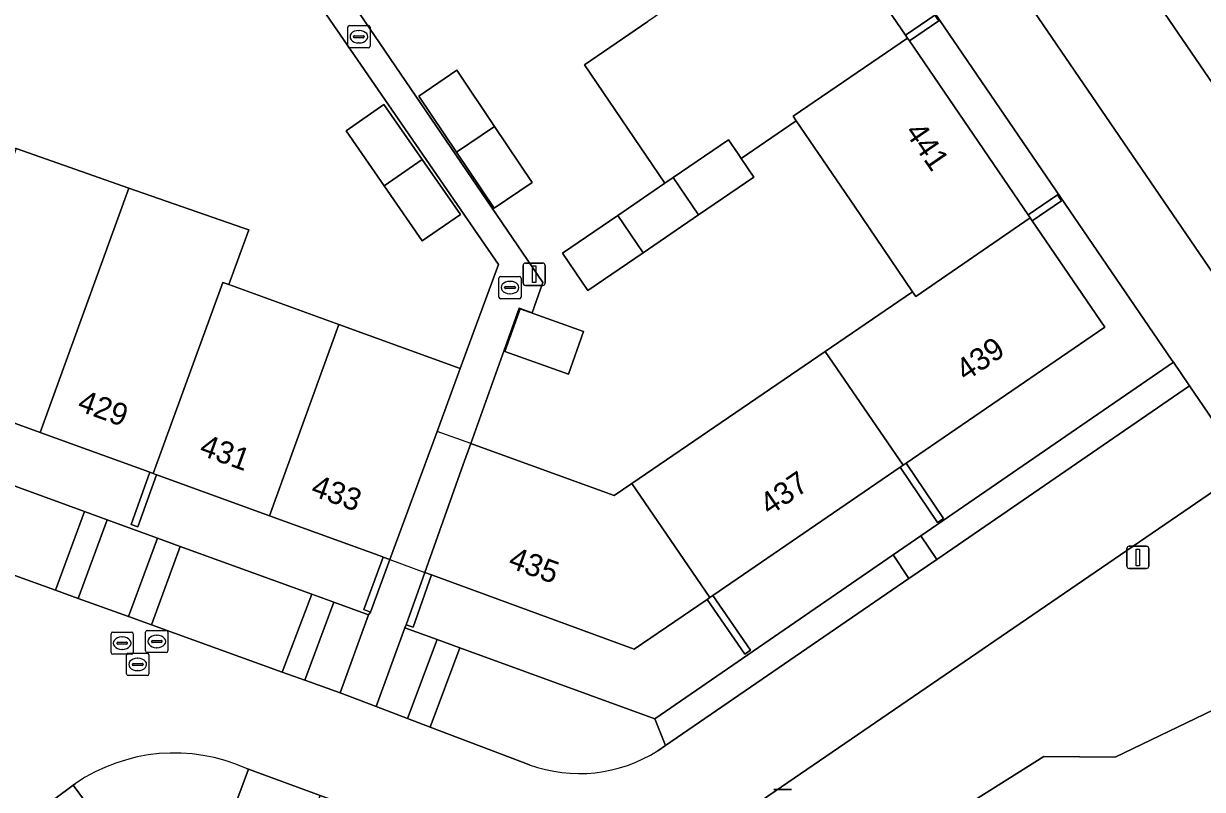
# Model space of a CAD drawing. Extents: x 155275 to 156265, y 382654 to 383635.
# Drawn here: x 155935.7 to 155988.8, y 383415.9 to 383450.4 of the extents above; entities that cross this region are included whole.
import ezdxf

# ---------------------------------------------------------------- set-up
doc = ezdxf.new("R2010")
doc.units = 0
for name, color, linetype in [('IMGEO_Erf', 7, 'Continuous'), ('IMGEO_Groenvoorziening', 7, 'Continuous'), ('IMGEO_Kolk', 7, 'Continuous'), ('IMGEO_Lichtmast', 7, 'Continuous'), ('IMGEO_Muur', 7, 'Continuous'), ('IMGEO_Pand', 7, 'Continuous'), ('IMGEO_Pand_nummerreeks', 7, 'Continuous'), ('IMGEO_Pand_overbouw', 7, 'Continuous'), ('IMGEO_Parkeervlak_gesloten', 7, 'Continuous'), ('IMGEO_Rijbaan_lokaal_gesloten', 7, 'Continuous'), ('IMGEO_Rijbaan_lokaal_open', 7, 'Continuous'), ('IMGEO_Rioolput', 7, 'Continuous'), ('IMGEO_Voetpad_open', 7, 'Continuous')]:
    doc.layers.add(name, color=color, linetype=linetype)

msp = doc.modelspace()

# ---------------------------------------------------------------- linework, layer by layer
at = {"layer": 'IMGEO_Erf'}
for points in [[(155947.49, 383453.485), (155940.371, 383456.042), (155938.547, 383451.167), (155906.778, 383462.736), (155904.431, 383455.947), (155909.772, 383453.987), (155914.983, 383452.075), (155920.071, 383450.208), (155925.181, 383448.332), (155925.392, 383448.255), (155924.995, 383447.119), (155929.629, 383445.497), (155930.026, 383446.63), (155930.259, 383446.548), (155935.387, 383444.753), (155940.459, 383442.978), (155945.58, 383441.186), (155945.85, 383441.091), (155944.953, 383438.635), (155949.908, 383436.835), (155955.363, 383434.854), (155957.088, 383439.544)], [(155955.212, 383448.273), (155956.912, 383445.749), (155958.611, 383443.225), (155956.895, 383442.07), (155955.196, 383444.594), (155953.501, 383447.113)], [(155951.947, 383443.077), (155950.231, 383445.558), (155951.929, 383446.742), (155953.656, 383444.259), (155955.376, 383441.786), (155953.662, 383440.596)], [(155958.059, 383437.549), (155960.923, 383436.528), (155960.245, 383434.609), (155957.376, 383435.632)]]:
    msp.add_lwpolyline(points, close=True, dxfattribs=at)
for points in [[(155976.904, 383450.496), (155975.583, 383449.594), (155978.259, 383445.68), (155980.934, 383441.766), (155982.255, 383442.669), (155982.436, 383442.405), (155981.115, 383441.502), (155984.384, 383436.721), (155975.436, 383430.602), (155977.121, 383428.117), (155976.856, 383427.938), (155975.172, 383430.421), (155966.742, 383424.656), (155968.437, 383422.187), (155968.174, 383422.006), (155966.478, 383424.475), (155963.203, 383422.236), (155954.079, 383425.576), (155953.243, 383423.229), (155952.941, 383423.337), (155952.874, 383423.195), (155954.334, 383422.665), (155955.35, 383422.295), (155964.132, 383419.103), (155974.853, 383426.474), (155976.103, 383427.334), (155987.465, 383435.146), (155987.402, 383435.238), (155972.138, 383457.579)], [(155971.429, 383455.671), (155975.403, 383449.857), (155976.724, 383450.76)], [(155948.552, 383454.18), (155959.086, 383438.731), (155958.599, 383437.365), (155958.015, 383437.573), (155955.843, 383431.479), (155955.966, 383431.434), (155962.294, 383429.144), (155963.096, 383429.692), (155971.793, 383435.632), (155975.722, 383438.316), (155973.107, 383442.159), (155970.494, 383446), (155968.008, 383444.309), (155968.585, 383443.462), (155966.094, 383441.765), (155963.604, 383440.067), (155961.113, 383438.37), (155959.967, 383440.052), (155962.458, 383441.749), (155964.58, 383443.195), (155960.957, 383448.513), (155963.813, 383450.465)], [(155932.614, 383430.553), (155938.455, 383428.428), (155939.484, 383428.054), (155941.749, 383427.229), (155942.764, 383426.86), (155948.684, 383424.706), (155949.674, 383424.346), (155951.236, 383423.777), (155951.334, 383423.901), (155951.034, 383424.012), (155951.904, 383426.377), (155951.879, 383426.386), (155946.786, 383428.235), (155941.717, 383430.075), (155941.693, 383430.083), (155940.862, 383427.737), (155940.56, 383427.844), (155941.392, 383430.193), (155936.468, 383431.98), (155931.543, 383433.767)], [(155942.374, 383410.132), (155937.95, 383416.115), (155936.292, 383414.888)]]:
    msp.add_lwpolyline(points, dxfattribs=at)
at = {"layer": 'IMGEO_Groenvoorziening'}
for points in [[(155988.195, 383434.074), (155987.465, 383435.146), (155976.103, 383427.334), (155976.813, 383426.273)], [(155938.455, 383428.428), (155932.614, 383430.553), (155931.323, 383426.989), (155937.16, 383424.884)], [(155941.749, 383427.229), (155939.484, 383428.054), (155938.176, 383424.518), (155940.433, 383423.704)], [(155948.684, 383424.706), (155942.764, 383426.86), (155941.469, 383423.33), (155947.359, 383421.207)], [(155975.562, 383425.415), (155974.853, 383426.474), (155964.132, 383419.103), (155964.601, 383417.902)], [(155951.236, 383423.777), (155949.674, 383424.346), (155948.375, 383420.84), (155949.96, 383420.269)], [(155954.334, 383422.665), (155952.874, 383423.195), (155951.585, 383419.652), (155952.99, 383419.118)]]:
    msp.add_lwpolyline(points, close=True, dxfattribs=at)
for points in [[(155973.037, 383414.202), (155975.794, 383413.734), (155981.641, 383417.41), (155984.842, 383417.381), (155990.078, 383419.893), (155993.304, 383426.577), (155990.737, 383430.344), (155966.734, 383413.923)], [(156006.317, 383407.48), (155993.304, 383426.577), (155990.078, 383419.893), (155984.842, 383417.381), (155981.641, 383417.41), (155975.794, 383413.734)], [(155964.132, 383419.103), (155955.35, 383422.295), (155954.016, 383418.729), (155958.479, 383417.034)], [(155964.255, 383417.665), (155964.601, 383417.902), (155964.132, 383419.103)], [(155957.042, 383412.736), (155949.067, 383415.657), (155947.811, 383412.303), (155944.6, 383413.49), (155945.841, 383416.838), (155945.745, 383416.873)], [(155938.06, 383416.197), (155937.95, 383416.115), (155942.374, 383410.132), (155949.458, 383400.552), (155950.061, 383399.736), (155951.716, 383400.418), (155952.843, 383398.663), (155949.692, 383395.501), (155946.151, 383395.377), (155944.441, 383394.105), (155946.655, 383391.096), (155950.277, 383394.29)]]:
    msp.add_lwpolyline(points, dxfattribs=at)
for centre, radius, start, end in [((155942.508, 383409.647), 7.918, 65.8726, 124.1814), ((155960.725, 383423.222), 6.583, 250.0472, 302.4219)]:
    msp.add_arc(centre, radius, start, end, dxfattribs=at)
at = {"layer": 'IMGEO_Kolk'}
for p, q in [((155950.308, 383449.358), (155950.308, 383450.21)), ((155950.383, 383450.284), (155951.235, 383450.284)), ((155951.309, 383450.21), (155951.309, 383449.358)), ((155950.567, 383449.778), (155950.567, 383449.79)), ((155951.005, 383449.741), (155950.607, 383449.741)), ((155950.61, 383449.827), (155951.008, 383449.827)), ((155950.796, 383450.064), (155950.821, 383450.064)), ((155951.051, 383449.79), (155951.051, 383449.778)), ((155951.235, 383449.284), (155950.383, 383449.284)), ((155950.819, 383449.504), (155950.794, 383449.504)), ((155957.109, 383438.074), (155957.109, 383438.926)), ((155957.184, 383439), (155958.036, 383439)), ((155957.368, 383438.494), (155957.368, 383438.506)), ((155957.411, 383438.543), (155957.809, 383438.543)), ((155957.597, 383438.78), (155957.622, 383438.78)), ((155957.852, 383438.506), (155957.852, 383438.494)), ((155958.11, 383438.926), (155958.11, 383438.074)), ((155958.036, 383438), (155957.184, 383438)), ((155957.806, 383438.457), (155957.408, 383438.457)), ((155957.62, 383438.22), (155957.595, 383438.22))]:
    msp.add_line(p, q, dxfattribs=at)
for points in [[(155950.308, 383449.358), (155950.308, 383450.21)], [(155950.383, 383450.284), (155951.235, 383450.284)], [(155951.309, 383450.21), (155951.309, 383449.358)], [(155951.235, 383449.284), (155950.383, 383449.284)], [(155957.109, 383438.074), (155957.109, 383438.926)], [(155957.184, 383439), (155958.036, 383439)], [(155958.11, 383438.926), (155958.11, 383438.074)], [(155958.036, 383438), (155957.184, 383438)]]:
    msp.add_lwpolyline(points, dxfattribs=at)
for centre, radius, start, end in [((155950.385, 383450.208), 0.0765, 91.552, 178.448), ((155950.385, 383450.208), 0.0765, 91.552, 178.448), ((155951.233, 383450.208), 0.0765, 1.552, 88.448), ((155951.233, 383450.208), 0.0765, 1.552, 88.448), ((155950.607, 383449.787), 0.0403, 85.8775, 175.7526), ((155950.604, 383449.777), 0.0366, 178.938, 274.7102), ((155951.008, 383449.784), 0.043, 264.8664, 352.4533), ((155951.012, 383449.789), 0.0386, 1.7309, 96.639), ((155950.385, 383449.36), 0.0765, 181.552, 268.448), ((155950.385, 383449.36), 0.0765, 181.552, 268.448), ((155951.233, 383449.36), 0.0765, 271.552, 358.448), ((155951.233, 383449.36), 0.0765, 271.552, 358.448), ((155957.186, 383438.924), 0.0765, 91.552, 178.448), ((155957.186, 383438.924), 0.0765, 91.552, 178.448), ((155957.408, 383438.503), 0.0403, 85.8775, 175.7526), ((155957.813, 383438.505), 0.0386, 1.7309, 96.639), ((155958.034, 383438.924), 0.0765, 1.552, 88.448), ((155958.034, 383438.924), 0.0765, 1.552, 88.448), ((155957.186, 383438.076), 0.0765, 181.552, 268.448), ((155957.186, 383438.076), 0.0765, 181.552, 268.448), ((155957.405, 383438.493), 0.0366, 178.938, 274.7102), ((155957.809, 383438.5), 0.043, 264.8664, 352.4533), ((155958.034, 383438.076), 0.0765, 271.552, 358.448), ((155958.034, 383438.076), 0.0765, 271.552, 358.448)]:
    msp.add_arc(centre, radius, start, end, dxfattribs=at)
for centre, major_axis, ratio, start_param, end_param in [((155950.795, 383449.784), (-0.387, 0.002), 0.722429, 4.712389, 7.853982), ((155950.82, 383449.784), (-0.39, 0.002), 0.717154, 1.570796, 4.712389), ((155957.596, 383438.5), (-0.387, 0.002), 0.722429, 4.712389, 7.853982), ((155957.621, 383438.5), (-0.39, 0.002), 0.717154, 1.570796, 4.712389)]:
    msp.add_ellipse(centre, major_axis=major_axis, ratio=ratio, start_param=start_param, end_param=end_param, dxfattribs=at)
at = {"layer": 'IMGEO_Lichtmast'}
for p, q in [((155958.3, 383439.6), (155959.09, 383439.6)), ((155959.09, 383439.6), (155958.3, 383439.6)), ((155958.2, 383438.7), (155958.2, 383439.5)), ((155958.2, 383439.5), (155958.2, 383438.7)), ((155959.19, 383439.5), (155959.19, 383438.7)), ((155959.19, 383438.7), (155959.19, 383439.5)), ((155959.09, 383438.6), (155958.3, 383438.6)), ((155958.3, 383438.6), (155959.09, 383438.6)), ((155985.471, 383426.865), (155986.261, 383426.865)), ((155986.261, 383426.865), (155985.471, 383426.865)), ((155985.371, 383425.965), (155985.371, 383426.765)), ((155985.371, 383426.765), (155985.371, 383425.965)), ((155986.361, 383426.765), (155986.361, 383425.965)), ((155986.361, 383425.965), (155986.361, 383426.765)), ((155986.261, 383425.865), (155985.471, 383425.865)), ((155985.471, 383425.865), (155986.261, 383425.865)), ((155969.484, 383415.927), (155970.274, 383415.927)), ((155970.274, 383415.927), (155969.484, 383415.927))]:
    msp.add_line(p, q, dxfattribs=at)
for points in [[(155958.62, 383439.475), (155958.77, 383439.475), (155958.77, 383438.725), (155958.62, 383438.725), (155958.62, 383439.475)], [(155985.791, 383426.74), (155985.941, 383426.74), (155985.941, 383425.99), (155985.791, 383425.99), (155985.791, 383426.74)]]:
    msp.add_lwpolyline(points, dxfattribs=at)
for centre, start, end in [((155958.3, 383439.5), 90, 180), ((155958.3, 383439.5), 90, 180), ((155959.09, 383439.5), 0, 90), ((155959.09, 383439.5), 360, 90), ((155958.3, 383438.7), 180, 270), ((155958.3, 383438.7), 180, 270), ((155959.09, 383438.7), 270, 0), ((155959.09, 383438.7), 270, 0), ((155985.471, 383426.765), 90, 180), ((155985.471, 383426.765), 90, 180), ((155986.261, 383426.765), 0, 90), ((155986.261, 383426.765), 360, 90), ((155985.471, 383425.965), 180, 270), ((155985.471, 383425.965), 180, 270), ((155986.261, 383425.965), 270, 0), ((155986.261, 383425.965), 270, 0)]:
    msp.add_arc(centre, 0.1, start, end, dxfattribs=at)
at = {"layer": 'IMGEO_Muur'}
for points in [[(155975.403, 383449.857), (155975.493, 383449.726), (155975.583, 383449.594), (155976.904, 383450.496), (155976.724, 383450.76)], [(155980.934, 383441.766), (155981.025, 383441.634), (155981.115, 383441.502), (155982.436, 383442.405), (155982.255, 383442.669)], [(155975.436, 383430.602), (155975.304, 383430.512), (155975.172, 383430.421), (155976.856, 383427.938), (155977.121, 383428.117)], [(155941.693, 383430.083), (155941.542, 383430.138), (155941.392, 383430.193), (155940.56, 383427.844), (155940.862, 383427.737)], [(155952.205, 383426.268), (155951.904, 383426.377), (155951.034, 383424.012), (155951.334, 383423.901)], [(155954.079, 383425.576), (155953.778, 383425.686), (155952.941, 383423.337), (155953.243, 383423.229)], [(155966.742, 383424.656), (155966.61, 383424.566), (155966.478, 383424.475), (155968.174, 383422.006), (155968.437, 383422.187)]]:
    msp.add_lwpolyline(points, close=True, dxfattribs=at)
at = {"layer": 'IMGEO_Pand'}
for points in [[(155975.493, 383449.726), (155975.403, 383449.857), (155971.429, 383455.671), (155963.813, 383450.465), (155960.957, 383448.513), (155964.58, 383443.195), (155964.948, 383443.446), (155967.439, 383445.143), (155967.871, 383444.509), (155968.008, 383444.309), (155970.494, 383446), (155970.353, 383446.208)], [(155975.583, 383449.594), (155975.493, 383449.726), (155970.353, 383446.208), (155970.494, 383446), (155973.107, 383442.159), (155975.722, 383438.316), (155975.869, 383438.1), (155981.025, 383441.634), (155980.934, 383441.766), (155978.259, 383445.68)], [(155955.212, 383448.273), (155953.501, 383447.113), (155955.196, 383444.594), (155956.912, 383445.749)], [(155950.231, 383445.558), (155951.947, 383443.077), (155953.656, 383444.259), (155951.929, 383446.742)], [(155956.912, 383445.749), (155955.196, 383444.594), (155956.895, 383442.07), (155958.611, 383443.225)], [(155968.585, 383443.462), (155968.008, 383444.309), (155967.871, 383444.509), (155967.439, 383445.143), (155964.948, 383443.446), (155966.094, 383441.765)], [(155940.459, 383442.978), (155935.387, 383444.753), (155931.393, 383433.822), (155931.543, 383433.767), (155936.468, 383431.98)], [(155953.656, 383444.259), (155951.947, 383443.077), (155953.662, 383440.596), (155955.376, 383441.786)], [(155964.948, 383443.446), (155964.58, 383443.195), (155962.458, 383441.749), (155963.604, 383440.067), (155966.094, 383441.765)], [(155940.459, 383442.978), (155936.468, 383431.98), (155941.392, 383430.193), (155941.542, 383430.138), (155944.683, 383438.733), (155944.953, 383438.635), (155945.85, 383441.091), (155945.58, 383441.186)], [(155963.604, 383440.067), (155962.458, 383441.749), (155959.967, 383440.052), (155961.113, 383438.37)], [(155984.384, 383436.721), (155981.115, 383441.502), (155981.025, 383441.634), (155975.869, 383438.1), (155975.722, 383438.316), (155971.793, 383435.632), (155975.304, 383430.512), (155975.436, 383430.602)], [(155949.908, 383436.835), (155944.953, 383438.635), (155944.683, 383438.733), (155941.542, 383430.138), (155941.693, 383430.083), (155941.717, 383430.075), (155946.786, 383428.235)], [(155957.376, 383435.632), (155960.245, 383434.609), (155960.923, 383436.528), (155958.059, 383437.549)], [(155955.363, 383434.854), (155949.908, 383436.835), (155946.786, 383428.235), (155951.879, 383426.386), (155951.904, 383426.377), (155952.205, 383426.268), (155954.324, 383432.028)], [(155975.172, 383430.421), (155975.304, 383430.512), (155971.793, 383435.632), (155963.096, 383429.692), (155966.61, 383424.566), (155966.742, 383424.656)], [(155963.096, 383429.692), (155962.294, 383429.144), (155955.966, 383431.434), (155955.843, 383431.479), (155955.508, 383430.538), (155953.778, 383425.686), (155954.079, 383425.576), (155963.203, 383422.236), (155966.478, 383424.475), (155966.61, 383424.566)]]:
    msp.add_lwpolyline(points, close=True, dxfattribs=at)
at = {"layer": 'IMGEO_Pand_overbouw'}
msp.add_lwpolyline([(155955.843, 383431.479), (155954.324, 383432.028), (155952.205, 383426.268), (155953.778, 383425.686)], close=True, dxfattribs=at)
at = {"layer": 'IMGEO_Parkeervlak_gesloten'}
msp.add_lwpolyline([(155987.693, 383458.424), (155983.746, 383455.707), (155990.809, 383445.385), (155994.734, 383448.083)], close=True, dxfattribs=at)
at = {"layer": 'IMGEO_Rijbaan_lokaal_gesloten'}
for points in [[(155853.664, 383555.887), (155848.443, 383557.813), (155839.582, 383533.423), (155873.88, 383520.938), (155953.014, 383492.142), (155990.266, 383437.67), (156009.401, 383409.628), (156027.144, 383383.663), (156049.518, 383350.943)], [(155990.809, 383445.385), (155983.746, 383455.707), (155982.058, 383458.169), (155979.229, 383462.314), (155977.774, 383464.454), (155976.061, 383466.946), (155974.022, 383469.939), (155969.78, 383476.14), (155966.975, 383480.26), (155965.556, 383482.323), (155964.09, 383484.442), (155962.663, 383486.537), (155961.323, 383488.498), (155957.091, 383494.708), (155956.155, 383496.082), (155954.774, 383496.598), (155950.019, 383498.36), (155945.328, 383500.077), (155940.626, 383501.76), (155938.282, 383502.628), (155935.921, 383503.486), (155929.262, 383505.909)]]:
    msp.add_lwpolyline(points, dxfattribs=at)
at = {"layer": 'IMGEO_Rijbaan_lokaal_open'}
for points in [[(155966.734, 383413.923), (155990.737, 383430.344), (155988.195, 383434.074), (155976.813, 383426.273), (155975.562, 383425.415), (155964.601, 383417.902), (155964.255, 383417.665)], [(155937.16, 383424.884), (155931.323, 383426.989)], [(155958.479, 383417.034), (155954.016, 383418.729), (155952.99, 383419.118), (155951.585, 383419.652), (155949.96, 383420.269), (155948.375, 383420.84), (155947.359, 383421.207), (155941.469, 383423.33), (155940.433, 383423.704), (155938.176, 383424.518), (155937.16, 383424.884)], [(155945.745, 383416.873), (155945.841, 383416.838), (155949.067, 383415.657), (155957.042, 383412.736)], [(155936.292, 383414.888), (155937.95, 383416.115), (155938.06, 383416.197)]]:
    msp.add_lwpolyline(points, dxfattribs=at)
for centre, radius, start, end in [((155942.508, 383409.647), 7.918, 65.8726, 124.1814), ((155960.725, 383423.222), 6.583, 250.0472, 302.4219)]:
    msp.add_arc(centre, radius, start, end, dxfattribs=at)
at = {"layer": 'IMGEO_Rioolput'}
for p, q in [((155939.651, 383422.078), (155939.651, 383422.93)), ((155939.726, 383423.004), (155940.578, 383423.004)), ((155940.139, 383422.784), (155940.164, 383422.784)), ((155940.652, 383422.93), (155940.652, 383422.078)), ((155941.21, 383422.155), (155941.21, 383423.007)), ((155941.285, 383423.081), (155942.137, 383423.081)), ((155941.469, 383422.575), (155941.469, 383422.587)), ((155941.512, 383422.624), (155941.91, 383422.624)), ((155941.698, 383422.861), (155941.723, 383422.861)), ((155941.953, 383422.587), (155941.953, 383422.575)), ((155942.211, 383423.007), (155942.211, 383422.155)), ((155939.91, 383422.498), (155939.91, 383422.51)), ((155940.348, 383422.461), (155939.95, 383422.461)), ((155939.953, 383422.547), (155940.351, 383422.547)), ((155940.162, 383422.224), (155940.137, 383422.224)), ((155940.394, 383422.51), (155940.394, 383422.498)), ((155942.137, 383422.081), (155941.285, 383422.081)), ((155941.907, 383422.538), (155941.509, 383422.538)), ((155941.721, 383422.301), (155941.696, 383422.301)), ((155940.578, 383422.004), (155939.726, 383422.004)), ((155940.352, 383421.122), (155940.352, 383421.974)), ((155940.427, 383422.048), (155941.279, 383422.048)), ((155940.611, 383421.542), (155940.611, 383421.554)), ((155940.654, 383421.591), (155941.052, 383421.591)), ((155940.84, 383421.828), (155940.865, 383421.828)), ((155941.095, 383421.554), (155941.095, 383421.542)), ((155941.353, 383421.974), (155941.353, 383421.122)), ((155941.279, 383421.048), (155940.427, 383421.048)), ((155941.049, 383421.505), (155940.651, 383421.505)), ((155940.863, 383421.268), (155940.838, 383421.268))]:
    msp.add_line(p, q, dxfattribs=at)
for points in [[(155939.651, 383422.078), (155939.651, 383422.93)], [(155939.726, 383423.004), (155940.578, 383423.004)], [(155940.652, 383422.93), (155940.652, 383422.078)], [(155941.21, 383422.155), (155941.21, 383423.007)], [(155941.285, 383423.081), (155942.137, 383423.081)], [(155942.211, 383423.007), (155942.211, 383422.155)], [(155942.137, 383422.081), (155941.285, 383422.081)], [(155940.578, 383422.004), (155939.726, 383422.004)], [(155940.352, 383421.122), (155940.352, 383421.974)], [(155940.427, 383422.048), (155941.279, 383422.048)], [(155941.353, 383421.974), (155941.353, 383421.122)], [(155941.279, 383421.048), (155940.427, 383421.048)]]:
    msp.add_lwpolyline(points, dxfattribs=at)
for centre, radius, start, end in [((155939.728, 383422.928), 0.0765, 91.552, 178.448), ((155939.728, 383422.928), 0.0765, 91.552, 178.448), ((155940.576, 383422.928), 0.0765, 1.552, 88.448), ((155940.576, 383422.928), 0.0765, 1.552, 88.448), ((155941.287, 383423.005), 0.0765, 91.552, 178.448), ((155941.287, 383423.005), 0.0765, 91.552, 178.448), ((155941.509, 383422.584), 0.0403, 85.8775, 175.7526), ((155941.914, 383422.586), 0.0386, 1.7309, 96.639), ((155942.135, 383423.005), 0.0765, 1.552, 88.448), ((155942.135, 383423.005), 0.0765, 1.552, 88.448), ((155939.728, 383422.08), 0.0765, 181.552, 268.448), ((155939.728, 383422.08), 0.0765, 181.552, 268.448), ((155939.95, 383422.507), 0.0403, 85.8775, 175.7526), ((155939.947, 383422.497), 0.0366, 178.938, 274.7102), ((155940.351, 383422.504), 0.043, 264.8664, 352.4533), ((155940.355, 383422.509), 0.0386, 1.7309, 96.639), ((155940.576, 383422.08), 0.0765, 271.552, 358.448), ((155940.576, 383422.08), 0.0765, 271.552, 358.448), ((155941.287, 383422.157), 0.0765, 181.552, 268.448), ((155941.287, 383422.157), 0.0765, 181.552, 268.448), ((155941.506, 383422.574), 0.0366, 178.938, 274.7102), ((155941.91, 383422.581), 0.043, 264.8664, 352.4533), ((155942.135, 383422.157), 0.0765, 271.552, 358.448), ((155942.135, 383422.157), 0.0765, 271.552, 358.448), ((155940.429, 383421.972), 0.0765, 91.552, 178.448), ((155940.429, 383421.972), 0.0765, 91.552, 178.448), ((155940.651, 383421.551), 0.0403, 85.8775, 175.7526), ((155940.648, 383421.541), 0.0366, 178.938, 274.7102), ((155941.052, 383421.548), 0.043, 264.8664, 352.4533), ((155941.056, 383421.553), 0.0386, 1.7309, 96.639), ((155941.277, 383421.972), 0.0765, 1.552, 88.448), ((155941.277, 383421.972), 0.0765, 1.552, 88.448), ((155940.429, 383421.124), 0.0765, 181.552, 268.448), ((155940.429, 383421.124), 0.0765, 181.552, 268.448), ((155941.277, 383421.124), 0.0765, 271.552, 358.448), ((155941.277, 383421.124), 0.0765, 271.552, 358.448)]:
    msp.add_arc(centre, radius, start, end, dxfattribs=at)
for centre, major_axis, ratio, start_param, end_param in [((155940.138, 383422.504), (-0.387, 0.002), 0.722429, 4.712389, 7.853982), ((155940.163, 383422.504), (-0.39, 0.002), 0.717154, 1.570796, 4.712389), ((155941.697, 383422.581), (-0.387, 0.002), 0.722429, 4.712389, 7.853982), ((155941.722, 383422.581), (-0.39, 0.002), 0.717154, 1.570796, 4.712389), ((155940.839, 383421.548), (-0.387, 0.002), 0.722429, 4.712389, 7.853982), ((155940.864, 383421.548), (-0.39, 0.002), 0.717154, 1.570796, 4.712389)]:
    msp.add_ellipse(centre, major_axis=major_axis, ratio=ratio, start_param=start_param, end_param=end_param, dxfattribs=at)
at = {"layer": 'IMGEO_Voetpad_open'}
for points in [[(156049.518, 383350.943), (156027.144, 383383.663), (156009.401, 383409.628), (155990.266, 383437.67), (155953.014, 383492.142), (155873.88, 383520.938), (155839.582, 383533.423), (155848.443, 383557.813), (155845.338, 383558.959)], [(155835.25, 383531.107), (155856.569, 383523.296), (155872.67, 383517.51), (155876.4, 383516.155), (155915.995, 383501.773), (155915.966, 383501.694), (155915.419, 383500.19), (155915.269, 383500.245), (155912.138, 383491.599), (155912.368, 383491.516), (155911.546, 383489.252), (155915.413, 383487.817), (155915.424, 383487.847), (155916.249, 383490.113), (155919.394, 383498.744), (155919.942, 383500.247), (155919.972, 383500.328), (155950.508, 383489.236), (155972.138, 383457.579), (155987.402, 383435.238), (155987.465, 383435.146), (155988.195, 383434.074), (155990.737, 383430.344)]]:
    msp.add_lwpolyline(points, dxfattribs=at)
for points in [[(155952.874, 383423.195), (155952.941, 383423.337), (155953.778, 383425.686), (155955.508, 383430.538), (155955.843, 383431.479), (155958.015, 383437.573), (155958.599, 383437.365), (155959.086, 383438.731), (155948.552, 383454.18), (155947.49, 383453.485), (155957.088, 383439.544), (155955.363, 383434.854), (155954.324, 383432.028), (155952.205, 383426.268), (155951.334, 383423.901), (155951.236, 383423.777), (155949.96, 383420.269), (155951.585, 383419.652)], [(155939.484, 383428.054), (155938.455, 383428.428), (155937.16, 383424.884), (155938.176, 383424.518)], [(155942.764, 383426.86), (155941.749, 383427.229), (155940.433, 383423.704), (155941.469, 383423.33)], [(155976.103, 383427.334), (155974.853, 383426.474), (155975.562, 383425.415), (155976.813, 383426.273)], [(155949.674, 383424.346), (155948.684, 383424.706), (155947.359, 383421.207), (155948.375, 383420.84)], [(155955.35, 383422.295), (155954.334, 383422.665), (155952.99, 383419.118), (155954.016, 383418.729)], [(155945.841, 383416.838), (155944.6, 383413.49), (155947.811, 383412.303), (155949.067, 383415.657)]]:
    msp.add_lwpolyline(points, close=True, dxfattribs=at)

# ---------------------------------------------------------------- texts
at = {"layer": 'IMGEO_Pand_nummerreeks'}
for s, rotation, p in [('441', 304.3543, (155975.352, 383445.502)), ('439', 34.366, (155978.118, 383434.254)), ('429', 340.0553, (155938.085, 383432.989)), ('431', 340.0496, (155943.575, 383430.996)), ('437', 34.366, (155969.292, 383428.217)), ('433', 340.0496, (155948.593, 383429.175)), ('435', 339.8949, (155957.478, 383425.929))]:
    msp.add_text(s, height=1, rotation=rotation, dxfattribs=at).set_placement(p)

doc.saveas('drawing.dxf')
